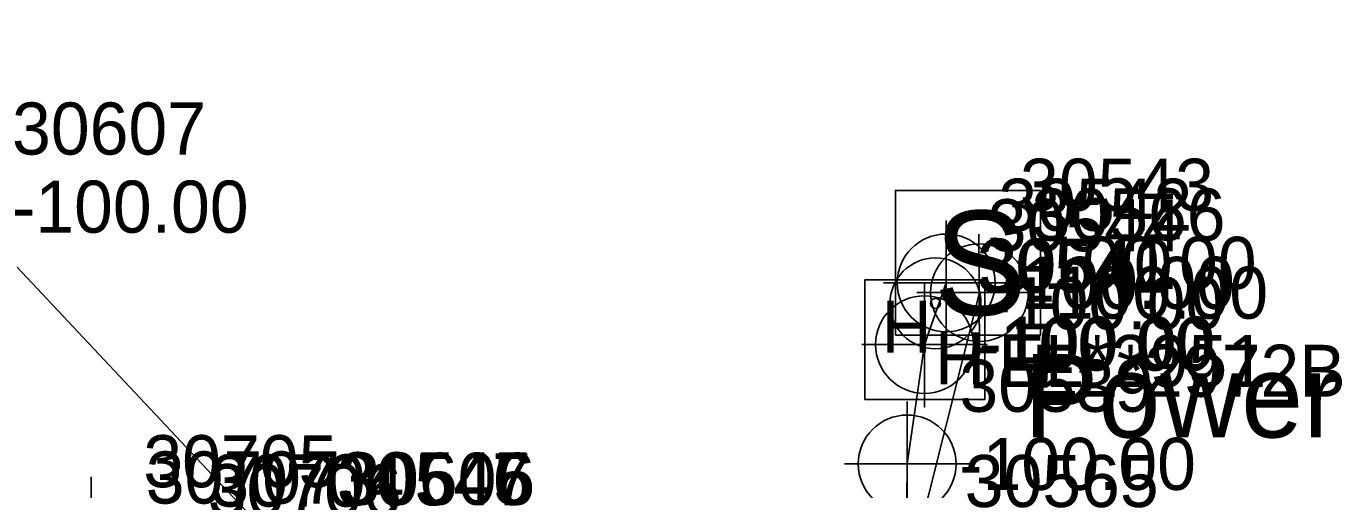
# Model space of a CAD drawing. Extents: x 2083698 to 2094313, y 743246 to 752873.
# Drawn here: x 2090234.7 to 2090296.8, y 744741.2 to 744763.4 of the extents above; entities that cross this region are included whole.
import ezdxf

# ---------------------------------------------------------------- set-up
doc = ezdxf.new("R2010")
doc.units = 0
for name, color, linetype in [('BOUNDARY LINES', 7, 'Continuous'), ('COGO Default Parcel', 7, 'Continuous'), ('COGO Default Spiral', 7, 'Continuous'), ('CTL North Arrow CELL', 7, 'Continuous'), ('DEEDS_UNROTATED', 7, 'Continuous'), ('Default Symbol CELL', 7, 'Continuous'), ('Exist Other Culture Fence Line', 7, 'Continuous'), ('Exist Property Iron Pin Leader', 7, 'Continuous'), ('Exist Property Iron Pin Text', 7, 'Continuous'), ('Exist Property Line Leader', 7, 'Continuous'), ('Exist Property Monument Leader', 7, 'Continuous'), ('Exist Property Monument Text', 7, 'Continuous'), ('Exist Right of Way Line Leader', 7, 'Continuous'), ('Exist Right of Way Line Text', 7, 'Continuous'), ('Exist Utilities Other Located Object CELL', 7, 'Continuous'), ('Exist Utilities Other Located Object Text', 7, 'Continuous'), ('Exist Utilities Power UG Cable SUE LOS B', 7, 'Continuous'), ('Exist Utilities Telephone UG Conduit SUE LOS B', 7, 'Continuous'), ('Scratch_Level_0', 7, 'Continuous'), ('Scratch_Level_2', 7, 'Continuous'), ('Scratch_Level_3', 7, 'Continuous'), ('Scratch_Level_5', 7, 'Continuous')]:
    doc.layers.add(name, color=color, linetype=linetype)

msp = doc.modelspace()

# ---------------------------------------------------------------- linework, layer by layer
at = {"layer": 'COGO Default Spiral'}
msp.add_line((2090277.838, 744748.195), (2090277.838, 744748.195), dxfattribs=at)
msp.add_lwpolyline([(2090274.888, 744745.47), (2090280.638, 744745.47), (2090280.638, 744751.22), (2090274.888, 744751.22), (2090274.888, 744745.47)], dxfattribs=at)
at = {"layer": 'DEEDS_UNROTATED'}
msp.add_line((2090279.821, 744752.031), (2090279.821, 744752.031), dxfattribs=at)
msp.add_lwpolyline([(2090276.346, 744748.556), (2090283.296, 744748.556), (2090283.296, 744755.506), (2090276.346, 744755.506), (2090276.346, 744748.556)], dxfattribs=at)
at = {"layer": 'Exist Property Iron Pin Text'}
for points in [[(2090278.779, 744754.071), (2090278.779, 744748.071), (2090278.779, 744751.071), (2090281.779, 744751.071), (2090275.779, 744751.071)], [(2090277.74, 744751.108), (2090277.74, 744745.108), (2090277.74, 744748.108), (2090280.74, 744748.108), (2090274.74, 744748.108)], [(2090276.912, 744745.382), (2090276.912, 744739.382), (2090276.912, 744742.382), (2090279.912, 744742.382), (2090273.912, 744742.382)]]:
    msp.add_lwpolyline(points, dxfattribs=at)
for centre in [(2090278.779, 744751.071), (2090277.74, 744748.108), (2090276.912, 744742.382)]:
    msp.add_circle(centre, 2.344, dxfattribs=at)
at = {"layer": 'Exist Property Line Leader'}
msp.add_lwpolyline([(2090237.797, 744741.76), (2090237.797, 744735.76), (2090237.797, 744738.76), (2090240.797, 744738.76), (2090234.797, 744738.76)], dxfattribs=at)
at = {"layer": 'Exist Right of Way Line Text'}
msp.add_lwpolyline([(2090280.34, 744753.416), (2090280.373, 744747.601), (2090280.356, 744750.601), (2090283.373, 744750.601), (2090277.373, 744750.601)], dxfattribs=at)
msp.add_circle((2090280.373, 744750.601), 2.344, dxfattribs=at)
at = {"layer": 'Exist Utilities Other Located Object CELL'}
for radius in [2.18, 0.24]:
    msp.add_circle((2090278.268, 744750.087), radius, dxfattribs=at)
at = {"layer": 'Exist Utilities Power UG Cable SUE LOS B'}
for points in [[(2090213.861, 744782.589), (2090213.69, 744781.047), (2090231.506, 744754.729), (2090247.286, 744737.919), (2090254.229, 744731.283), (2090264.853, 744725.303), (2090278.135, 744720.588), (2090299.806, 744717.331), (2090328.009, 744711.046), (2090354.612, 744706.069), (2090367.217, 744701.656), (2090394.696, 744690.949)], [(2090278.779, 744751.071), (2090277.74, 744748.108), (2090276.912, 744742.382), (2090276.815, 744731.747), (2090285.739, 744728.519), (2090300.222, 744720.426), (2090315.805, 744716.248), (2090337.993, 744711.453), (2090355.181, 744707.246), (2090374.975, 744702.718), (2090400.71, 744696.922), (2090446.413, 744684.494), (2090490.99, 744674.33), (2090532.686, 744665.502)]]:
    msp.add_lwpolyline(points, dxfattribs=at)
at = {"layer": 'Exist Utilities Telephone UG Conduit SUE LOS B'}
msp.add_lwpolyline([(2090277.85, 744728.944), (2090278.614, 744732.677), (2090277.168, 744737.811), (2090280.373, 744750.601)], dxfattribs=at)

# ---------------------------------------------------------------- texts
at = {"layer": 'BOUNDARY LINES'}
msp.add_text('-100.00', height=2.5, dxfattribs=at).set_placement((2090282.321, 744750.781))
at = {"layer": 'COGO Default Parcel'}
msp.add_text('30544', height=2.5, dxfattribs=at).set_placement((2090280.769, 744752.588))
at = {"layer": 'COGO Default Spiral'}
for p in [(2090275.679, 744747.721), (2090278.243, 744746.201)]:
    msp.add_text('H', height=2.5, dxfattribs=at).set_placement(p)
at = {"layer": 'CTL North Arrow CELL'}
msp.add_text('30543', height=2.5, dxfattribs=at).set_placement((2090282.321, 744754.531))
at = {"layer": 'DEEDS_UNROTATED'}
msp.add_text('S', height=5, dxfattribs=at).set_placement((2090278.187, 744749.531))
at = {"layer": 'Default Symbol CELL'}
for s, p in [('30705', (2090240.297, 744741.26)), ('30707', (2090240.414, 744740.478)), ('30704', (2090243.512, 744740.333)), ('30706', (2090243.386, 744739.872))]:
    msp.add_text(s, height=2.5, dxfattribs=at).set_placement(p)
at = {"layer": 'Exist Other Culture Fence Line'}
msp.add_text('-100.00', height=2.5, dxfattribs=at).set_placement((2090280.338, 744746.945))
at = {"layer": 'Exist Property Iron Pin Leader'}
for s, p in [('30607', (2090234.006, 744757.229)), ('30542', (2090281.279, 744753.571)), ('30541', (2090280.24, 744750.608)), ('30539', (2090279.412, 744744.882)), ('30547', (2090249.576, 744740.389)), ('30546', (2090249.593, 744740.404)), ('30606', (2090249.786, 744740.419))]:
    msp.add_text(s, height=2.5, dxfattribs=at).set_placement(p)
at = {"layer": 'Exist Property Monument Leader'}
msp.add_text('EL*2951', height=2.5, dxfattribs=at).set_placement((2090281.279, 744746.071))
at = {"layer": 'Exist Property Monument Text'}
for p in [(2090234.006, 744753.479), (2090281.279, 744749.821), (2090280.24, 744746.858), (2090279.412, 744741.132)]:
    msp.add_text('-100.00', height=2.5, dxfattribs=at).set_placement(p)
at = {"layer": 'Exist Right of Way Line Leader'}
for s, p in [('30566', (2090282.873, 744753.101)), ('30565', (2090279.668, 744740.311))]:
    msp.add_text(s, height=2.5, dxfattribs=at).set_placement(p)
at = {"layer": 'Exist Utilities Other Located Object Text'}
msp.add_text('Power', height=4, dxfattribs=at).set_placement((2090282.51, 744743.65))
at = {"layer": 'Scratch_Level_0'}
msp.add_text('-100.00', height=2.5, dxfattribs=at).set_placement((2090280.769, 744748.838))
at = {"layer": 'Scratch_Level_2'}
msp.add_text('-100.00', height=2.5, dxfattribs=at).set_placement((2090282.873, 744749.351))
at = {"layer": 'Scratch_Level_3'}
msp.add_text('EL*2972B', height=2.5, dxfattribs=at).set_placement((2090282.873, 744745.601))
at = {"layer": 'Scratch_Level_5'}
for s, p in [('30540', (2090280.338, 744750.695)), ('30545', (2090249.633, 744740.442))]:
    msp.add_text(s, height=2.5, dxfattribs=at).set_placement(p)

doc.saveas('drawing.dxf')
